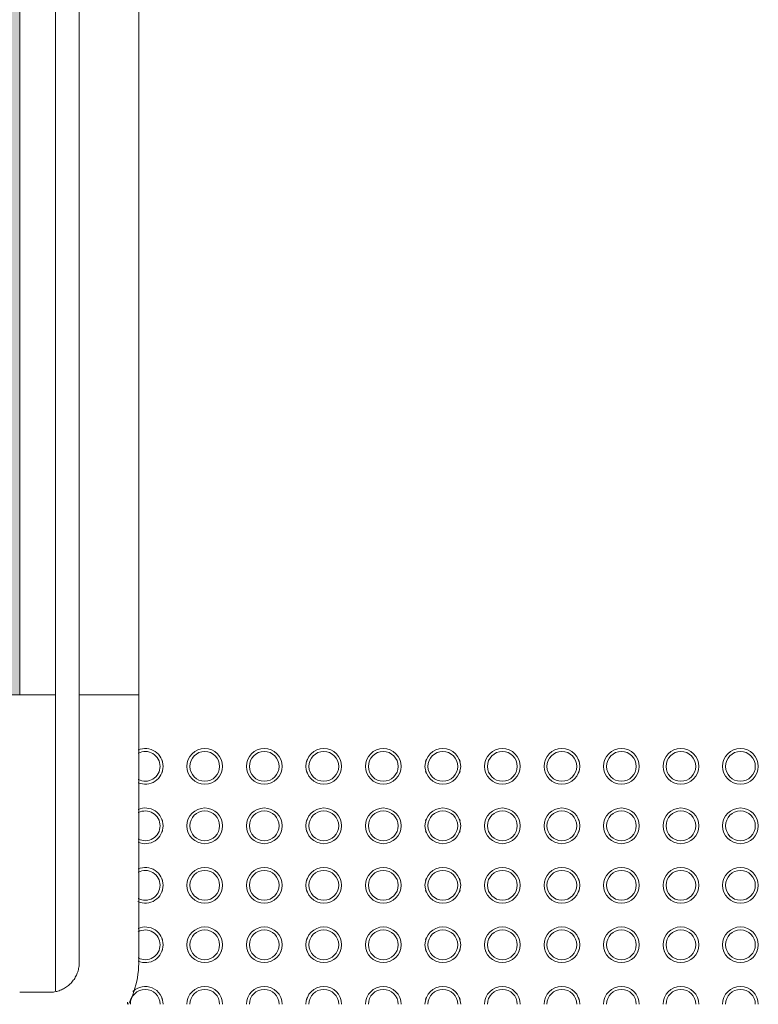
# Model space of a CAD drawing. Header units: millimetres. Extents: x -281 to 121694, y -16481 to 65128.
# Tile 303 of 656: x 20740 to 21360, y 25715 to 26542. Entities that reach past the tile are written whole.
import ezdxf

# ---------------------------------------------------------------- set-up
doc = ezdxf.new("R2010")
doc.units = ezdxf.units.MM
for name, color, linetype, lineweight in [('A--L$01A__Algemeen', 7, 'Continuous', 5), ('A--L28__Hoofddraagconstructies', 3, 'Continuous', 5), ('A--L34__BalustradesLeuningen', 1, 'Continuous', 5)]:
    doc.layers.add(name, color=color, linetype=linetype, lineweight=lineweight)

# ---------------------------------------------------------------- blocks, each defined once
blk = doc.blocks.new('NLRS_24_10_SF_trappen kern_gen_cpz - NLRS_24_12_02_SF_trappen kern_gen_cpz-66734290-L_80_ 16')
at = {"layer": 'A--L$01A__Algemeen'}
for p, q in [((-425, 249.9), (-400, 249.9)), ((-500, 224.9), (-500, -0.1)), ((-450, -0.1), (-450, 224.9)), ((-500, -0.1), (-450, -0.1))]:
    blk.add_line(p, q, dxfattribs=at)
at = {"layer": 'A--L$01A__Algemeen', "flags": 128}
for points in [[(-491.27, 260), (-492.51, 257.58), (-493.76, 254.85), (-494.9, 252.08), (-495.93, 249.26), (-496.85, 246.4), (-497.65, 243.51), (-498.34, 240.59), (-498.91, 237.65), (-499.36, 234.68), (-499.69, 231.7), (-499.9, 228.71), (-500, 225.71), (-500, 224.9)], [(-496.05, 248.89), (-496.85, 246.4), (-497.65, 243.51), (-498.34, 240.59), (-498.91, 237.65), (-499.36, 234.68), (-499.69, 231.7), (-499.9, 228.71), (-500, 225.71)], [(-496.05, 248.89), (-496.85, 246.4), (-497.65, 243.51), (-498.34, 240.59), (-498.91, 237.65), (-499.36, 234.68), (-499.69, 231.7), (-499.9, 228.71), (-500, 225.71)], [(-496.05, 248.89), (-496.85, 246.4), (-497.65, 243.51), (-498.34, 240.59), (-498.91, 237.65), (-499.36, 234.68), (-499.69, 231.7), (-499.9, 228.71), (-500, 225.71)], [(-450, 224.9), (-449.98, 225.9), (-449.92, 226.9), (-449.82, 227.89), (-449.68, 228.88), (-449.5, 229.87), (-449.28, 230.84), (-449.03, 231.81), (-448.73, 232.76), (-448.4, 233.71), (-448.03, 234.64), (-447.62, 235.55), (-447.17, 236.44), (-446.7, 237.32), (-446.18, 238.18), (-445.63, 239.02), (-445.05, 239.83), (-444.44, 240.62), (-443.8, 241.38), (-443.12, 242.12), (-442.42, 242.83), (-441.69, 243.52), (-440.93, 244.17), (-440.15, 244.79), (-439.34, 245.38), (-438.51, 245.94), (-437.66, 246.46), (-436.78, 246.95), (-435.89, 247.4), (-434.98, 247.82), (-434.06, 248.2), (-433.12, 248.54), (-432.17, 248.85), (-431.2, 249.12), (-430.23, 249.35), (-429.25, 249.54), (-428.26, 249.69), (-427.27, 249.8), (-426.27, 249.87), (-425.27, 249.9), (-425, 249.9)]]:
    blk.add_lwpolyline(points, dxfattribs=at)
at = {"layer": 'A--L$01A__Algemeen'}
for centre, radius, start, end in [((-1005.44, 260), 15, 180, 360), ((-1005.44, 260), 12.5, 180, 360), ((-955.44, 260), 15, 180, 360), ((-955.44, 260), 12.5, 180, 360), ((-905.44, 260), 15, 180, 360), ((-905.44, 260), 12.5, 180, 360), ((-855.44, 260), 15, 180, 360), ((-855.44, 260), 12.5, 180, 360), ((-805.44, 260), 15, 180, 360), ((-805.44, 260), 12.5, 180, 360), ((-755.44, 260), 15, 180, 360), ((-755.44, 260), 12.5, 180, 360), ((-705.44, 260), 15, 180, 360), ((-705.44, 260), 12.5, 180, 360), ((-655.44, 260), 15, 180, 360), ((-655.44, 260), 12.5, 180, 360), ((-605.44, 260), 15, 180, 360), ((-605.44, 260), 12.5, 180, 360), ((-555.44, 260), 15, 180, 360), ((-555.44, 260), 12.5, 180, 360), ((-505.44, 260), 15, 180, 313.36918), ((-505.44, 260), 12.5, 180, 360), ((-505.44, 260), 15, 352.92039, 360), ((-1005.44, 260), 15, 195.71976, 202.5), ((-1005.44, 260), 15, 195.71976, 202.5), ((-1005.44, 260), 15, 195.71976, 202.5), ((-1005.44, 260), 15, 337.5, 344.28024), ((-1005.44, 260), 15, 337.5, 344.28024), ((-1005.44, 260), 15, 337.5, 344.28024), ((-955.44, 260), 15, 195.71976, 202.5), ((-955.44, 260), 15, 195.71976, 202.5), ((-955.44, 260), 15, 195.71976, 202.5), ((-955.44, 260), 15, 337.5, 344.28024), ((-955.44, 260), 15, 337.5, 344.28024), ((-955.44, 260), 15, 337.5, 344.28024), ((-905.44, 260), 15, 195.71976, 202.5), ((-905.44, 260), 15, 195.71976, 202.5), ((-905.44, 260), 15, 195.71976, 202.5), ((-905.44, 260), 15, 337.5, 344.28024), ((-905.44, 260), 15, 337.5, 344.28024), ((-905.44, 260), 15, 337.5, 344.28024), ((-855.44, 260), 15, 195.71976, 202.5), ((-855.44, 260), 15, 195.71976, 202.5), ((-855.44, 260), 15, 195.71976, 202.5), ((-805.44, 260), 15, 195.71976, 202.5), ((-805.44, 260), 15, 195.71976, 202.5), ((-805.44, 260), 15, 195.71976, 202.5), ((-805.44, 260), 15, 337.5, 344.28024), ((-805.44, 260), 15, 337.5, 344.28024), ((-805.44, 260), 15, 337.5, 344.28024), ((-755.44, 260), 15, 195.71976, 202.5), ((-755.44, 260), 15, 195.71976, 202.5), ((-755.44, 260), 15, 195.71976, 202.5), ((-755.44, 260), 15, 337.5, 344.28024), ((-755.44, 260), 15, 337.5, 344.28024), ((-755.44, 260), 15, 337.5, 344.28024), ((-705.44, 260), 15, 195.71976, 202.5), ((-705.44, 260), 15, 195.71976, 202.5), ((-705.44, 260), 15, 195.71976, 202.5), ((-705.44, 260), 15, 337.5, 344.28024), ((-705.44, 260), 15, 337.5, 344.28024), ((-705.44, 260), 15, 337.5, 344.28024), ((-655.44, 260), 15, 195.71976, 202.5), ((-655.44, 260), 15, 195.71976, 202.5), ((-655.44, 260), 15, 195.71976, 202.5), ((-655.44, 260), 15, 337.5, 344.28024), ((-655.44, 260), 15, 337.5, 344.28024), ((-655.44, 260), 15, 337.5, 344.28024), ((-605.44, 260), 15, 195.71976, 202.5), ((-605.44, 260), 15, 195.71976, 202.5), ((-605.44, 260), 15, 195.71976, 202.5), ((-605.44, 260), 15, 337.5, 344.28024), ((-605.44, 260), 15, 337.5, 344.28024), ((-605.44, 260), 15, 337.5, 344.28024), ((-555.44, 260), 15, 195.71976, 202.5), ((-555.44, 260), 15, 195.71976, 202.5), ((-555.44, 260), 15, 195.71976, 202.5), ((-555.44, 260), 15, 337.5, 344.28024), ((-555.44, 260), 15, 337.5, 344.28024), ((-555.44, 260), 15, 337.5, 344.28024), ((-505.44, 260), 15, 195.71976, 202.5), ((-505.44, 260), 15, 195.71976, 202.5), ((-505.44, 260), 15, 195.71976, 202.5), ((-1005.44, 210), 15, 0, 180), ((-955.44, 210), 15, 0, 180), ((-905.44, 210), 15, 0, 180), ((-855.44, 210), 15, 0, 180), ((-805.44, 210), 15, 0, 180), ((-755.44, 210), 15, 0, 180), ((-705.44, 210), 15, 0, 180), ((-655.44, 210), 15, 0, 180), ((-605.44, 210), 15, 0, 180), ((-555.44, 210), 15, 0, 180), ((-505.44, 210), 15, 66.88859, 180), ((-1005.44, 210), 15, 157.5, 164.28024), ((-1005.44, 210), 15, 157.5, 164.28024), ((-1005.44, 210), 15, 157.5, 164.28024), ((-1005.44, 210), 12.5, 0, 180), ((-1005.44, 210), 15, 15.71976, 22.5), ((-1005.44, 210), 15, 15.71976, 22.5), ((-1005.44, 210), 15, 15.71976, 22.5), ((-955.44, 210), 15, 157.5, 164.28024), ((-955.44, 210), 15, 157.5, 164.28024), ((-955.44, 210), 15, 157.5, 164.28024), ((-955.44, 210), 12.5, 0, 180), ((-955.44, 210), 15, 15.71976, 22.5), ((-955.44, 210), 15, 15.71976, 22.5), ((-955.44, 210), 15, 15.71976, 22.5), ((-905.44, 210), 15, 157.5, 164.28024), ((-905.44, 210), 15, 157.5, 164.28024), ((-905.44, 210), 15, 157.5, 164.28024), ((-905.44, 210), 12.5, 0, 180), ((-905.44, 210), 15, 15.71976, 22.5), ((-905.44, 210), 15, 15.71976, 22.5), ((-905.44, 210), 15, 15.71976, 22.5), ((-855.44, 210), 15, 157.5, 164.28024), ((-855.44, 210), 15, 157.5, 164.28024), ((-855.44, 210), 15, 157.5, 164.28024), ((-855.44, 210), 12.5, 0, 180), ((-805.44, 210), 15, 157.5, 164.28024), ((-805.44, 210), 15, 157.5, 164.28024), ((-805.44, 210), 15, 157.5, 164.28024), ((-805.44, 210), 12.5, 0, 180), ((-805.44, 210), 15, 15.71976, 22.5), ((-805.44, 210), 15, 15.71976, 22.5), ((-805.44, 210), 15, 15.71976, 22.5), ((-755.44, 210), 15, 157.5, 164.28024), ((-755.44, 210), 15, 157.5, 164.28024), ((-755.44, 210), 15, 157.5, 164.28024), ((-755.44, 210), 12.5, 0, 180), ((-755.44, 210), 15, 15.71976, 22.5), ((-755.44, 210), 15, 15.71976, 22.5), ((-755.44, 210), 15, 15.71976, 22.5), ((-705.44, 210), 15, 157.5, 164.28024), ((-705.44, 210), 15, 157.5, 164.28024), ((-705.44, 210), 15, 157.5, 164.28024), ((-705.44, 210), 12.5, 0, 180), ((-705.44, 210), 15, 15.71976, 22.5), ((-705.44, 210), 15, 15.71976, 22.5), ((-705.44, 210), 15, 15.71976, 22.5), ((-655.44, 210), 15, 157.5, 164.28024), ((-655.44, 210), 15, 157.5, 164.28024), ((-655.44, 210), 15, 157.5, 164.28024), ((-655.44, 210), 12.5, 0, 180), ((-655.44, 210), 15, 15.71976, 22.5), ((-655.44, 210), 15, 15.71976, 22.5), ((-655.44, 210), 15, 15.71976, 22.5), ((-605.44, 210), 15, 157.5, 164.28024), ((-605.44, 210), 15, 157.5, 164.28024), ((-605.44, 210), 15, 157.5, 164.28024), ((-605.44, 210), 12.5, 0, 180), ((-605.44, 210), 15, 15.71976, 22.5), ((-605.44, 210), 15, 15.71976, 22.5), ((-605.44, 210), 15, 15.71976, 22.5), ((-555.44, 210), 15, 157.5, 164.28024), ((-555.44, 210), 15, 157.5, 164.28024), ((-555.44, 210), 15, 157.5, 164.28024), ((-555.44, 210), 12.5, 0, 180), ((-555.44, 210), 15, 15.71976, 22.5), ((-555.44, 210), 15, 15.71976, 22.5), ((-555.44, 210), 15, 15.71976, 22.5), ((-505.44, 210), 15, 157.5, 164.28024), ((-505.44, 210), 15, 157.5, 164.28024), ((-505.44, 210), 15, 157.5, 164.28024), ((-505.44, 210), 12.5, 62.21804, 180), ((-1005.44, 210), 15, 180, 360), ((-1005.44, 210), 12.5, 180, 360), ((-955.44, 210), 15, 180, 360), ((-955.44, 210), 12.5, 180, 360), ((-905.44, 210), 15, 180, 360), ((-905.44, 210), 12.5, 180, 360), ((-855.44, 210), 15, 180, 360), ((-855.44, 210), 12.5, 180, 360), ((-805.44, 210), 15, 180, 360), ((-805.44, 210), 12.5, 180, 360), ((-755.44, 210), 15, 180, 360), ((-755.44, 210), 12.5, 180, 360), ((-705.44, 210), 15, 180, 360), ((-705.44, 210), 12.5, 180, 360), ((-655.44, 210), 15, 180, 360), ((-655.44, 210), 12.5, 180, 360), ((-605.44, 210), 15, 180, 360), ((-605.44, 210), 12.5, 180, 360), ((-555.44, 210), 15, 180, 360), ((-555.44, 210), 12.5, 180, 360), ((-505.44, 210), 15, 180, 293.52017), ((-505.44, 210), 12.5, 180, 298.17609), ((-1005.44, 210), 15, 195.71976, 202.5), ((-1005.44, 210), 15, 195.71976, 202.5), ((-1005.44, 210), 15, 195.71976, 202.5), ((-1005.44, 210), 15, 337.5, 344.28024), ((-1005.44, 210), 15, 337.5, 344.28024), ((-1005.44, 210), 15, 337.5, 344.28024), ((-955.44, 210), 15, 195.71976, 202.5), ((-955.44, 210), 15, 195.71976, 202.5), ((-955.44, 210), 15, 195.71976, 202.5), ((-955.44, 210), 15, 337.5, 344.28024), ((-955.44, 210), 15, 337.5, 344.28024), ((-955.44, 210), 15, 337.5, 344.28024), ((-905.44, 210), 15, 195.71976, 202.5), ((-905.44, 210), 15, 195.71976, 202.5), ((-905.44, 210), 15, 195.71976, 202.5), ((-905.44, 210), 15, 337.5, 344.28024), ((-905.44, 210), 15, 337.5, 344.28024), ((-905.44, 210), 15, 337.5, 344.28024), ((-855.44, 210), 15, 195.71976, 202.5), ((-855.44, 210), 15, 195.71976, 202.5), ((-855.44, 210), 15, 195.71976, 202.5), ((-805.44, 210), 15, 195.71976, 202.5), ((-805.44, 210), 15, 195.71976, 202.5), ((-805.44, 210), 15, 195.71976, 202.5), ((-805.44, 210), 15, 337.5, 344.28024), ((-805.44, 210), 15, 337.5, 344.28024), ((-805.44, 210), 15, 337.5, 344.28024), ((-755.44, 210), 15, 195.71976, 202.5), ((-755.44, 210), 15, 195.71976, 202.5), ((-755.44, 210), 15, 195.71976, 202.5), ((-755.44, 210), 15, 337.5, 344.28024), ((-755.44, 210), 15, 337.5, 344.28024), ((-755.44, 210), 15, 337.5, 344.28024), ((-705.44, 210), 15, 195.71976, 202.5), ((-705.44, 210), 15, 195.71976, 202.5), ((-705.44, 210), 15, 195.71976, 202.5), ((-705.44, 210), 15, 337.5, 344.28024), ((-705.44, 210), 15, 337.5, 344.28024), ((-705.44, 210), 15, 337.5, 344.28024), ((-655.44, 210), 15, 195.71976, 202.5), ((-655.44, 210), 15, 195.71976, 202.5), ((-655.44, 210), 15, 195.71976, 202.5), ((-655.44, 210), 15, 337.5, 344.28024), ((-655.44, 210), 15, 337.5, 344.28024), ((-655.44, 210), 15, 337.5, 344.28024), ((-605.44, 210), 15, 195.71976, 202.5), ((-605.44, 210), 15, 195.71976, 202.5), ((-605.44, 210), 15, 195.71976, 202.5), ((-605.44, 210), 15, 337.5, 344.28024), ((-605.44, 210), 15, 337.5, 344.28024), ((-605.44, 210), 15, 337.5, 344.28024), ((-555.44, 210), 15, 195.71976, 202.5), ((-555.44, 210), 15, 195.71976, 202.5), ((-555.44, 210), 15, 195.71976, 202.5), ((-555.44, 210), 15, 337.5, 344.28024), ((-555.44, 210), 15, 337.5, 344.28024), ((-555.44, 210), 15, 337.5, 344.28024), ((-505.44, 210), 15, 195.71976, 202.5), ((-505.44, 210), 15, 195.71976, 202.5), ((-505.44, 210), 15, 195.71976, 202.5), ((-1005.44, 160), 15, 0, 180), ((-955.44, 160), 15, 0, 180), ((-905.44, 160), 15, 0, 180), ((-855.44, 160), 15, 0, 180), ((-805.44, 160), 15, 0, 180), ((-755.44, 160), 15, 0, 180), ((-705.44, 160), 15, 0, 180), ((-655.44, 160), 15, 0, 180), ((-605.44, 160), 15, 0, 180), ((-555.44, 160), 15, 0, 180), ((-505.44, 160), 15, 66.08419, 180), ((-1005.44, 160), 15, 157.5, 164.28024), ((-1005.44, 160), 15, 157.5, 164.28024), ((-1005.44, 160), 15, 157.5, 164.28024), ((-1005.44, 160), 12.5, 0, 180), ((-1005.44, 160), 15, 15.71976, 22.5), ((-1005.44, 160), 15, 15.71976, 22.5), ((-1005.44, 160), 15, 15.71976, 22.5), ((-955.44, 160), 15, 157.5, 164.28024), ((-955.44, 160), 15, 157.5, 164.28024), ((-955.44, 160), 15, 157.5, 164.28024), ((-955.44, 160), 12.5, 0, 180), ((-955.44, 160), 15, 15.71976, 22.5), ((-955.44, 160), 15, 15.71976, 22.5), ((-955.44, 160), 15, 15.71976, 22.5), ((-905.44, 160), 15, 157.5, 164.28024), ((-905.44, 160), 15, 157.5, 164.28024), ((-905.44, 160), 15, 157.5, 164.28024), ((-905.44, 160), 12.5, 0, 180), ((-905.44, 160), 15, 15.71976, 22.5), ((-905.44, 160), 15, 15.71976, 22.5), ((-905.44, 160), 15, 15.71976, 22.5), ((-855.44, 160), 15, 157.5, 164.28024), ((-855.44, 160), 15, 157.5, 164.28024), ((-855.44, 160), 15, 157.5, 164.28024), ((-855.44, 160), 12.5, 0, 180), ((-805.44, 160), 15, 157.5, 164.28024), ((-805.44, 160), 15, 157.5, 164.28024), ((-805.44, 160), 15, 157.5, 164.28024), ((-805.44, 160), 12.5, 0, 180), ((-805.44, 160), 15, 15.71976, 22.5), ((-805.44, 160), 15, 15.71976, 22.5), ((-805.44, 160), 15, 15.71976, 22.5), ((-755.44, 160), 15, 157.5, 164.28024), ((-755.44, 160), 15, 157.5, 164.28024), ((-755.44, 160), 15, 157.5, 164.28024), ((-755.44, 160), 12.5, 0, 180), ((-755.44, 160), 15, 15.71976, 22.5), ((-755.44, 160), 15, 15.71976, 22.5), ((-755.44, 160), 15, 15.71976, 22.5), ((-705.44, 160), 15, 157.5, 164.28024), ((-705.44, 160), 15, 157.5, 164.28024), ((-705.44, 160), 15, 157.5, 164.28024), ((-705.44, 160), 12.5, 0, 180), ((-705.44, 160), 15, 15.71976, 22.5), ((-705.44, 160), 15, 15.71976, 22.5), ((-705.44, 160), 15, 15.71976, 22.5), ((-655.44, 160), 15, 157.5, 164.28024), ((-655.44, 160), 15, 157.5, 164.28024), ((-655.44, 160), 15, 157.5, 164.28024), ((-655.44, 160), 12.5, 0, 180), ((-655.44, 160), 15, 15.71976, 22.5), ((-655.44, 160), 15, 15.71976, 22.5), ((-655.44, 160), 15, 15.71976, 22.5), ((-605.44, 160), 15, 157.5, 164.28024), ((-605.44, 160), 15, 157.5, 164.28024), ((-605.44, 160), 15, 157.5, 164.28024), ((-605.44, 160), 12.5, 0, 180), ((-605.44, 160), 15, 15.71976, 22.5), ((-605.44, 160), 15, 15.71976, 22.5), ((-605.44, 160), 15, 15.71976, 22.5), ((-555.44, 160), 15, 157.5, 164.28024), ((-555.44, 160), 15, 157.5, 164.28024), ((-555.44, 160), 15, 157.5, 164.28024), ((-555.44, 160), 12.5, 0, 180), ((-555.44, 160), 15, 15.71976, 22.5), ((-555.44, 160), 15, 15.71976, 22.5), ((-555.44, 160), 15, 15.71976, 22.5), ((-505.44, 160), 15, 157.5, 164.28024), ((-505.44, 160), 15, 157.5, 164.28024), ((-505.44, 160), 15, 157.5, 164.28024), ((-505.44, 160), 12.5, 61.25276, 180), ((-1005.44, 160), 15, 180, 360), ((-1005.44, 160), 12.5, 180, 360), ((-955.44, 160), 15, 180, 360), ((-955.44, 160), 12.5, 180, 360), ((-905.44, 160), 15, 180, 360), ((-905.44, 160), 12.5, 180, 360), ((-855.44, 160), 15, 180, 360), ((-855.44, 160), 12.5, 180, 360), ((-805.44, 160), 15, 180, 360), ((-805.44, 160), 12.5, 180, 360), ((-755.44, 160), 15, 180, 360), ((-755.44, 160), 12.5, 180, 360), ((-705.44, 160), 15, 180, 360), ((-705.44, 160), 12.5, 180, 360), ((-655.44, 160), 15, 180, 360), ((-655.44, 160), 12.5, 180, 360), ((-605.44, 160), 15, 180, 360), ((-605.44, 160), 12.5, 180, 360), ((-555.44, 160), 15, 180, 360), ((-555.44, 160), 12.5, 180, 360), ((-505.44, 160), 15, 180, 293.07678), ((-505.44, 160), 12.5, 180, 297.69213), ((-1005.44, 160), 15, 195.71976, 202.5), ((-1005.44, 160), 15, 195.71976, 202.5), ((-1005.44, 160), 15, 195.71976, 202.5), ((-1005.44, 160), 15, 337.5, 344.28024), ((-1005.44, 160), 15, 337.5, 344.28024), ((-1005.44, 160), 15, 337.5, 344.28024), ((-955.44, 160), 15, 195.71976, 202.5), ((-955.44, 160), 15, 195.71976, 202.5), ((-955.44, 160), 15, 195.71976, 202.5), ((-955.44, 160), 15, 337.5, 344.28024), ((-955.44, 160), 15, 337.5, 344.28024), ((-955.44, 160), 15, 337.5, 344.28024), ((-905.44, 160), 15, 195.71976, 202.5), ((-905.44, 160), 15, 195.71976, 202.5), ((-905.44, 160), 15, 195.71976, 202.5), ((-905.44, 160), 15, 337.5, 344.28024), ((-905.44, 160), 15, 337.5, 344.28024), ((-905.44, 160), 15, 337.5, 344.28024), ((-855.44, 160), 15, 195.71976, 202.5), ((-855.44, 160), 15, 195.71976, 202.5), ((-855.44, 160), 15, 195.71976, 202.5), ((-805.44, 160), 15, 195.71976, 202.5), ((-805.44, 160), 15, 195.71976, 202.5), ((-805.44, 160), 15, 195.71976, 202.5), ((-805.44, 160), 15, 337.5, 344.28024), ((-805.44, 160), 15, 337.5, 344.28024), ((-805.44, 160), 15, 337.5, 344.28024), ((-755.44, 160), 15, 195.71976, 202.5), ((-755.44, 160), 15, 195.71976, 202.5), ((-755.44, 160), 15, 195.71976, 202.5), ((-755.44, 160), 15, 337.5, 344.28024), ((-755.44, 160), 15, 337.5, 344.28024), ((-755.44, 160), 15, 337.5, 344.28024), ((-705.44, 160), 15, 195.71976, 202.5), ((-705.44, 160), 15, 195.71976, 202.5), ((-705.44, 160), 15, 195.71976, 202.5), ((-705.44, 160), 15, 337.5, 344.28024), ((-705.44, 160), 15, 337.5, 344.28024), ((-705.44, 160), 15, 337.5, 344.28024), ((-655.44, 160), 15, 195.71976, 202.5), ((-655.44, 160), 15, 195.71976, 202.5), ((-655.44, 160), 15, 195.71976, 202.5), ((-655.44, 160), 15, 337.5, 344.28024), ((-655.44, 160), 15, 337.5, 344.28024), ((-655.44, 160), 15, 337.5, 344.28024), ((-605.44, 160), 15, 195.71976, 202.5), ((-605.44, 160), 15, 195.71976, 202.5), ((-605.44, 160), 15, 195.71976, 202.5), ((-605.44, 160), 15, 337.5, 344.28024), ((-605.44, 160), 15, 337.5, 344.28024), ((-605.44, 160), 15, 337.5, 344.28024), ((-555.44, 160), 15, 195.71976, 202.5), ((-555.44, 160), 15, 195.71976, 202.5), ((-555.44, 160), 15, 195.71976, 202.5), ((-555.44, 160), 15, 337.5, 344.28024), ((-555.44, 160), 15, 337.5, 344.28024), ((-555.44, 160), 15, 337.5, 344.28024), ((-505.44, 160), 15, 195.71976, 202.5), ((-505.44, 160), 15, 195.71976, 202.5), ((-505.44, 160), 15, 195.71976, 202.5), ((-1005.44, 110), 15, 0, 180), ((-955.44, 110), 15, 0, 180), ((-905.44, 110), 15, 0, 180), ((-855.44, 110), 15, 0, 180), ((-805.44, 110), 15, 0, 180), ((-755.44, 110), 15, 0, 180), ((-705.44, 110), 15, 0, 180), ((-655.44, 110), 15, 0, 180), ((-605.44, 110), 15, 0, 180), ((-555.44, 110), 15, 0, 180), ((-505.44, 110), 15, 66.92322, 180), ((-1005.44, 110), 12.5, 0, 180), ((-955.44, 110), 12.5, 0, 180), ((-905.44, 110), 12.5, 0, 180), ((-855.44, 110), 12.5, 0, 180), ((-805.44, 110), 12.5, 0, 180), ((-755.44, 110), 12.5, 0, 180), ((-705.44, 110), 12.5, 0, 180), ((-655.44, 110), 12.5, 0, 180), ((-605.44, 110), 12.5, 0, 180), ((-555.44, 110), 12.5, 0, 180), ((-505.44, 110), 12.5, 62.30787, 180), ((-1005.44, 110), 15, 180, 360), ((-1005.44, 110), 15, 157.5, 164.28024), ((-1005.44, 110), 15, 157.5, 164.28024), ((-1005.44, 110), 15, 157.5, 164.28024), ((-1005.44, 110), 12.5, 180, 360), ((-1005.44, 110), 15, 15.71976, 22.5), ((-1005.44, 110), 15, 15.71976, 22.5), ((-1005.44, 110), 15, 15.71976, 22.5), ((-955.44, 110), 15, 180, 360), ((-955.44, 110), 15, 157.5, 164.28024), ((-955.44, 110), 15, 157.5, 164.28024), ((-955.44, 110), 15, 157.5, 164.28024), ((-955.44, 110), 12.5, 180, 360), ((-955.44, 110), 15, 15.71976, 22.5), ((-955.44, 110), 15, 15.71976, 22.5), ((-955.44, 110), 15, 15.71976, 22.5), ((-905.44, 110), 15, 180, 360), ((-905.44, 110), 15, 157.5, 164.28024), ((-905.44, 110), 15, 157.5, 164.28024), ((-905.44, 110), 15, 157.5, 164.28024), ((-905.44, 110), 12.5, 180, 360), ((-905.44, 110), 15, 15.71976, 22.5), ((-905.44, 110), 15, 15.71976, 22.5), ((-905.44, 110), 15, 15.71976, 22.5), ((-855.44, 110), 15, 180, 360), ((-855.44, 110), 15, 157.5, 164.28024), ((-855.44, 110), 15, 157.5, 164.28024), ((-855.44, 110), 15, 157.5, 164.28024), ((-855.44, 110), 12.5, 180, 360), ((-805.44, 110), 15, 180, 360), ((-805.44, 110), 15, 157.5, 164.28024), ((-805.44, 110), 15, 157.5, 164.28024), ((-805.44, 110), 15, 157.5, 164.28024), ((-805.44, 110), 12.5, 180, 360), ((-805.44, 110), 15, 15.71976, 22.5), ((-805.44, 110), 15, 15.71976, 22.5), ((-805.44, 110), 15, 15.71976, 22.5), ((-755.44, 110), 15, 180, 360), ((-755.44, 110), 15, 157.5, 164.28024), ((-755.44, 110), 15, 157.5, 164.28024), ((-755.44, 110), 15, 157.5, 164.28024), ((-755.44, 110), 12.5, 180, 360), ((-755.44, 110), 15, 15.71976, 22.5), ((-755.44, 110), 15, 15.71976, 22.5), ((-755.44, 110), 15, 15.71976, 22.5), ((-705.44, 110), 15, 180, 360), ((-705.44, 110), 15, 157.5, 164.28024), ((-705.44, 110), 15, 157.5, 164.28024), ((-705.44, 110), 15, 157.5, 164.28024), ((-705.44, 110), 12.5, 180, 360), ((-705.44, 110), 15, 15.71976, 22.5), ((-705.44, 110), 15, 15.71976, 22.5), ((-705.44, 110), 15, 15.71976, 22.5), ((-655.44, 110), 15, 180, 360), ((-655.44, 110), 15, 157.5, 164.28024), ((-655.44, 110), 15, 157.5, 164.28024), ((-655.44, 110), 15, 157.5, 164.28024), ((-655.44, 110), 12.5, 180, 360), ((-655.44, 110), 15, 15.71976, 22.5), ((-655.44, 110), 15, 15.71976, 22.5), ((-655.44, 110), 15, 15.71976, 22.5), ((-605.44, 110), 15, 180, 360), ((-605.44, 110), 15, 157.5, 164.28024), ((-605.44, 110), 15, 157.5, 164.28024), ((-605.44, 110), 15, 157.5, 164.28024), ((-605.44, 110), 12.5, 180, 360), ((-605.44, 110), 15, 15.71976, 22.5), ((-605.44, 110), 15, 15.71976, 22.5), ((-605.44, 110), 15, 15.71976, 22.5), ((-555.44, 110), 15, 180, 360), ((-555.44, 110), 15, 157.5, 164.28024), ((-555.44, 110), 15, 157.5, 164.28024), ((-555.44, 110), 15, 157.5, 164.28024), ((-555.44, 110), 12.5, 180, 360), ((-555.44, 110), 15, 15.71976, 22.5), ((-555.44, 110), 15, 15.71976, 22.5), ((-555.44, 110), 15, 15.71976, 22.5), ((-505.44, 110), 15, 180, 293.07678), ((-505.44, 110), 15, 157.5, 164.28024), ((-505.44, 110), 15, 157.5, 164.28024), ((-505.44, 110), 15, 157.5, 164.28024), ((-505.44, 110), 12.5, 180, 297.69213), ((-1005.44, 110), 15, 195.71976, 202.5), ((-1005.44, 110), 15, 195.71976, 202.5), ((-1005.44, 110), 15, 195.71976, 202.5), ((-1005.44, 110), 15, 337.5, 344.28024), ((-1005.44, 110), 15, 337.5, 344.28024), ((-1005.44, 110), 15, 337.5, 344.28024), ((-955.44, 110), 15, 195.71976, 202.5), ((-955.44, 110), 15, 195.71976, 202.5), ((-955.44, 110), 15, 195.71976, 202.5), ((-955.44, 110), 15, 337.5, 344.28024), ((-955.44, 110), 15, 337.5, 344.28024), ((-955.44, 110), 15, 337.5, 344.28024), ((-905.44, 110), 15, 195.71976, 202.5), ((-905.44, 110), 15, 195.71976, 202.5), ((-905.44, 110), 15, 195.71976, 202.5), ((-905.44, 110), 15, 337.5, 344.28024), ((-905.44, 110), 15, 337.5, 344.28024), ((-905.44, 110), 15, 337.5, 344.28024), ((-855.44, 110), 15, 195.71976, 202.5), ((-855.44, 110), 15, 195.71976, 202.5), ((-855.44, 110), 15, 195.71976, 202.5), ((-805.44, 110), 15, 195.71976, 202.5), ((-805.44, 110), 15, 195.71976, 202.5), ((-805.44, 110), 15, 195.71976, 202.5), ((-805.44, 110), 15, 337.5, 344.28024), ((-805.44, 110), 15, 337.5, 344.28024), ((-805.44, 110), 15, 337.5, 344.28024), ((-755.44, 110), 15, 195.71976, 202.5), ((-755.44, 110), 15, 195.71976, 202.5), ((-755.44, 110), 15, 195.71976, 202.5), ((-755.44, 110), 15, 337.5, 344.28024), ((-755.44, 110), 15, 337.5, 344.28024), ((-755.44, 110), 15, 337.5, 344.28024), ((-705.44, 110), 15, 195.71976, 202.5), ((-705.44, 110), 15, 195.71976, 202.5), ((-705.44, 110), 15, 195.71976, 202.5), ((-705.44, 110), 15, 337.5, 344.28024), ((-705.44, 110), 15, 337.5, 344.28024), ((-705.44, 110), 15, 337.5, 344.28024), ((-655.44, 110), 15, 195.71976, 202.5), ((-655.44, 110), 15, 195.71976, 202.5), ((-655.44, 110), 15, 195.71976, 202.5), ((-655.44, 110), 15, 337.5, 344.28024), ((-655.44, 110), 15, 337.5, 344.28024), ((-655.44, 110), 15, 337.5, 344.28024), ((-605.44, 110), 15, 195.71976, 202.5), ((-605.44, 110), 15, 195.71976, 202.5), ((-605.44, 110), 15, 195.71976, 202.5), ((-605.44, 110), 15, 337.5, 344.28024), ((-605.44, 110), 15, 337.5, 344.28024), ((-605.44, 110), 15, 337.5, 344.28024), ((-555.44, 110), 15, 195.71976, 202.5), ((-555.44, 110), 15, 195.71976, 202.5), ((-555.44, 110), 15, 195.71976, 202.5), ((-555.44, 110), 15, 337.5, 344.28024), ((-555.44, 110), 15, 337.5, 344.28024), ((-555.44, 110), 15, 337.5, 344.28024), ((-505.44, 110), 15, 195.71976, 202.5), ((-505.44, 110), 15, 195.71976, 202.5), ((-505.44, 110), 15, 195.71976, 202.5), ((-1005.44, 60), 15, 0, 180), ((-955.44, 60), 15, 0, 180), ((-905.44, 60), 15, 0, 180), ((-855.44, 60), 15, 0, 180), ((-805.44, 60), 15, 0, 180), ((-755.44, 60), 15, 0, 180), ((-705.44, 60), 15, 0, 180), ((-655.44, 60), 15, 0, 180), ((-605.44, 60), 15, 0, 180), ((-555.44, 60), 15, 0, 180), ((-505.44, 60), 15, 66.92322, 180), ((-1005.44, 60), 12.5, 0, 180), ((-955.44, 60), 12.5, 0, 180), ((-905.44, 60), 12.5, 0, 180), ((-855.44, 60), 12.5, 0, 180), ((-805.44, 60), 12.5, 0, 180), ((-755.44, 60), 12.5, 0, 180), ((-705.44, 60), 12.5, 0, 180), ((-655.44, 60), 12.5, 0, 180), ((-605.44, 60), 12.5, 0, 180), ((-555.44, 60), 12.5, 0, 180), ((-505.44, 60), 12.5, 62.30787, 180), ((-1005.44, 60), 15, 180, 360), ((-1005.44, 60), 15, 157.5, 164.28024), ((-1005.44, 60), 15, 157.5, 164.28024), ((-1005.44, 60), 15, 157.5, 164.28024), ((-1005.44, 60), 12.5, 180, 360), ((-1005.44, 60), 15, 15.71976, 22.5), ((-1005.44, 60), 15, 15.71976, 22.5), ((-1005.44, 60), 15, 15.71976, 22.5), ((-955.44, 60), 15, 180, 360), ((-955.44, 60), 15, 157.5, 164.28024), ((-955.44, 60), 15, 157.5, 164.28024), ((-955.44, 60), 15, 157.5, 164.28024), ((-955.44, 60), 12.5, 180, 360), ((-955.44, 60), 15, 15.71976, 22.5), ((-955.44, 60), 15, 15.71976, 22.5), ((-955.44, 60), 15, 15.71976, 22.5), ((-905.44, 60), 15, 180, 360), ((-905.44, 60), 15, 157.5, 164.28024), ((-905.44, 60), 15, 157.5, 164.28024), ((-905.44, 60), 15, 157.5, 164.28024), ((-905.44, 60), 12.5, 180, 360), ((-905.44, 60), 15, 15.71976, 22.5), ((-905.44, 60), 15, 15.71976, 22.5), ((-905.44, 60), 15, 15.71976, 22.5), ((-855.44, 60), 15, 180, 360), ((-855.44, 60), 15, 157.5, 164.28024), ((-855.44, 60), 15, 157.5, 164.28024), ((-855.44, 60), 15, 157.5, 164.28024), ((-855.44, 60), 12.5, 180, 360), ((-805.44, 60), 15, 180, 360), ((-805.44, 60), 15, 157.5, 164.28024), ((-805.44, 60), 15, 157.5, 164.28024), ((-805.44, 60), 15, 157.5, 164.28024), ((-805.44, 60), 12.5, 180, 360), ((-805.44, 60), 15, 15.71976, 22.5), ((-805.44, 60), 15, 15.71976, 22.5), ((-805.44, 60), 15, 15.71976, 22.5), ((-755.44, 60), 15, 180, 360), ((-755.44, 60), 15, 157.5, 164.28024), ((-755.44, 60), 15, 157.5, 164.28024), ((-755.44, 60), 15, 157.5, 164.28024), ((-755.44, 60), 12.5, 180, 360), ((-755.44, 60), 15, 15.71976, 22.5), ((-755.44, 60), 15, 15.71976, 22.5), ((-755.44, 60), 15, 15.71976, 22.5), ((-705.44, 60), 15, 180, 360), ((-705.44, 60), 15, 157.5, 164.28024), ((-705.44, 60), 15, 157.5, 164.28024), ((-705.44, 60), 15, 157.5, 164.28024), ((-705.44, 60), 12.5, 180, 360), ((-705.44, 60), 15, 15.71976, 22.5), ((-705.44, 60), 15, 15.71976, 22.5), ((-705.44, 60), 15, 15.71976, 22.5), ((-655.44, 60), 15, 180, 360), ((-655.44, 60), 15, 157.5, 164.28024), ((-655.44, 60), 15, 157.5, 164.28024), ((-655.44, 60), 15, 157.5, 164.28024), ((-655.44, 60), 12.5, 180, 360), ((-655.44, 60), 15, 15.71976, 22.5), ((-655.44, 60), 15, 15.71976, 22.5), ((-655.44, 60), 15, 15.71976, 22.5), ((-605.44, 60), 15, 180, 360), ((-605.44, 60), 15, 157.5, 164.28024), ((-605.44, 60), 15, 157.5, 164.28024), ((-605.44, 60), 15, 157.5, 164.28024), ((-605.44, 60), 12.5, 180, 360), ((-605.44, 60), 15, 15.71976, 22.5), ((-605.44, 60), 15, 15.71976, 22.5), ((-605.44, 60), 15, 15.71976, 22.5), ((-555.44, 60), 15, 180, 360), ((-555.44, 60), 15, 157.5, 164.28024), ((-555.44, 60), 15, 157.5, 164.28024), ((-555.44, 60), 15, 157.5, 164.28024), ((-555.44, 60), 12.5, 180, 360), ((-555.44, 60), 15, 15.71976, 22.5), ((-555.44, 60), 15, 15.71976, 22.5), ((-555.44, 60), 15, 15.71976, 22.5), ((-505.44, 60), 15, 180, 293.07678), ((-505.44, 60), 15, 157.5, 164.28024), ((-505.44, 60), 15, 157.5, 164.28024), ((-505.44, 60), 15, 157.5, 164.28024), ((-505.44, 60), 12.5, 180, 297.69213), ((-1005.44, 60), 15, 195.71976, 202.5), ((-1005.44, 60), 15, 195.71976, 202.5), ((-1005.44, 60), 15, 195.71976, 202.5), ((-1005.44, 60), 15, 337.5, 344.28024), ((-1005.44, 60), 15, 337.5, 344.28024), ((-1005.44, 60), 15, 337.5, 344.28024), ((-955.44, 60), 15, 195.71976, 202.5), ((-955.44, 60), 15, 195.71976, 202.5), ((-955.44, 60), 15, 195.71976, 202.5), ((-955.44, 60), 15, 337.5, 344.28024), ((-955.44, 60), 15, 337.5, 344.28024), ((-955.44, 60), 15, 337.5, 344.28024), ((-905.44, 60), 15, 195.71976, 202.5), ((-905.44, 60), 15, 195.71976, 202.5), ((-905.44, 60), 15, 195.71976, 202.5), ((-905.44, 60), 15, 337.5, 344.28024), ((-905.44, 60), 15, 337.5, 344.28024), ((-905.44, 60), 15, 337.5, 344.28024), ((-855.44, 60), 15, 195.71976, 202.5), ((-855.44, 60), 15, 195.71976, 202.5), ((-855.44, 60), 15, 195.71976, 202.5), ((-805.44, 60), 15, 195.71976, 202.5), ((-805.44, 60), 15, 195.71976, 202.5), ((-805.44, 60), 15, 195.71976, 202.5), ((-805.44, 60), 15, 337.5, 344.28024), ((-805.44, 60), 15, 337.5, 344.28024), ((-805.44, 60), 15, 337.5, 344.28024), ((-755.44, 60), 15, 195.71976, 202.5), ((-755.44, 60), 15, 195.71976, 202.5), ((-755.44, 60), 15, 195.71976, 202.5), ((-755.44, 60), 15, 337.5, 344.28024), ((-755.44, 60), 15, 337.5, 344.28024), ((-755.44, 60), 15, 337.5, 344.28024), ((-705.44, 60), 15, 195.71976, 202.5), ((-705.44, 60), 15, 195.71976, 202.5), ((-705.44, 60), 15, 195.71976, 202.5), ((-705.44, 60), 15, 337.5, 344.28024), ((-705.44, 60), 15, 337.5, 344.28024), ((-705.44, 60), 15, 337.5, 344.28024), ((-655.44, 60), 15, 195.71976, 202.5), ((-655.44, 60), 15, 195.71976, 202.5), ((-655.44, 60), 15, 195.71976, 202.5), ((-655.44, 60), 15, 337.5, 344.28024), ((-655.44, 60), 15, 337.5, 344.28024), ((-655.44, 60), 15, 337.5, 344.28024), ((-605.44, 60), 15, 195.71976, 202.5), ((-605.44, 60), 15, 195.71976, 202.5), ((-605.44, 60), 15, 195.71976, 202.5), ((-605.44, 60), 15, 337.5, 344.28024), ((-605.44, 60), 15, 337.5, 344.28024), ((-605.44, 60), 15, 337.5, 344.28024), ((-555.44, 60), 15, 195.71976, 202.5), ((-555.44, 60), 15, 195.71976, 202.5), ((-555.44, 60), 15, 195.71976, 202.5), ((-555.44, 60), 15, 337.5, 344.28024), ((-555.44, 60), 15, 337.5, 344.28024), ((-555.44, 60), 15, 337.5, 344.28024), ((-505.44, 60), 15, 195.71976, 202.5), ((-505.44, 60), 15, 195.71976, 202.5), ((-505.44, 60), 15, 195.71976, 202.5)]:
    blk.add_arc(centre, radius, start, end, dxfattribs=at)
blk = doc.blocks.new('NLRS_24_10_SF_3_stringer_gen_cpz - NLRS_24_10_xx_stringer v_v_ glazen leuning_gen_cpz-V144-L_80_ 16')
at = {"layer": 'A--L28__Hoofddraagconstructies'}
for p, q in [((-15, 0), (-15, 248.66)), ((-35, 0), (-85, 0)), ((-85, 0), (-85, -2750)), ((-35, -2750), (-35, 0)), ((-15, 0), (15, 0)), ((-15, -2750), (-15, 0))]:
    blk.add_line(p, q, dxfattribs=at)
blk = doc.blocks.new('NLRS_34_RAI_upright array_gen_cpz - NLRS_34_RAI_upright array_gen_cpz-V151-L_80_ 16')
at = {"layer": 'A--L34__BalustradesLeuningen'}
blk.add_hatch(color=256, dxfattribs=at).paths.add_polyline_path([(-18.91, 916.67), (-20, 916.67), (-18.91, -1833.23), (20, -1833.23), (20, 916.67)])
for p, q in [((20, 916.67), (-20, 916.67)), ((-20, 916.67), (-20, -1833.23))]:
    blk.add_line(p, q, dxfattribs=at)

msp = doc.modelspace()

# ---------------------------------------------------------------- block references
at = {"layer": 'A--L28__Hoofddraagconstructies', "rotation": 180}
for name, p in [('NLRS_24_10_SF_trappen kern_gen_cpz - NLRS_24_12_02_SF_trappen kern_gen_cpz-66734290-L_80_ 16', (20340, 25974.9)), ('NLRS_24_10_SF_3_stringer_gen_cpz - NLRS_24_10_xx_stringer v_v_ glazen leuning_gen_cpz-V144-L_80_ 16', (20755, 25975))]:
    msp.add_blockref(name, p, dxfattribs=at)
at = {"layer": 'A--L34__BalustradesLeuningen', "rotation": 180}
msp.add_blockref('NLRS_34_RAI_upright array_gen_cpz - NLRS_34_RAI_upright array_gen_cpz-V151-L_80_ 16', (20720, 26891.67), dxfattribs=at)

doc.saveas('drawing.dxf')
